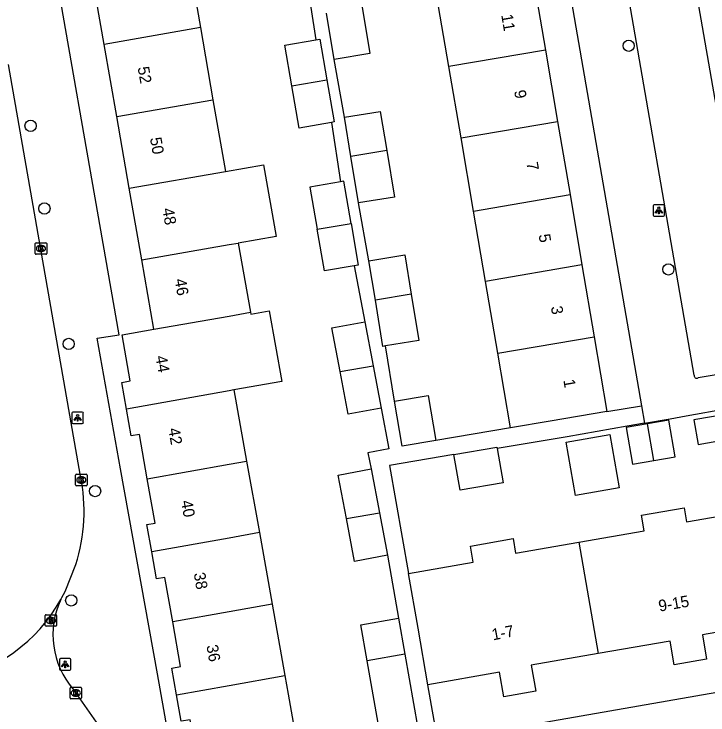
# Model space of a CAD drawing. Extents: x 162880 to 165536, y 384011 to 385179.
# Drawn here: x 164481.3 to 164541.6, y 384426 to 384487 of the extents above; entities that cross this region are included whole.
import ezdxf

# ---------------------------------------------------------------- set-up
doc = ezdxf.new("R2010")
doc.units = 0
for name, color, linetype in [('IMGEO_Boom', 7, 'Continuous'), ('IMGEO_Kolk', 7, 'Continuous'), ('IMGEO_Lichtpunt', 7, 'Continuous'), ('IMGEO_Pand', 7, 'Continuous'), ('IMGEO_Pand_nummerreeks', 7, 'Continuous'), ('IMGEO_Rijbaan_lokaal_gesloten', 7, 'Continuous'), ('IMGEO_Rijbaan_lokaal_open', 7, 'Continuous'), ('IMGEO_Rioolput', 7, 'Continuous'), ('IMGEO_Voetpad_open', 7, 'Continuous')]:
    doc.layers.add(name, color=color, linetype=linetype)

msp = doc.modelspace()

# ---------------------------------------------------------------- linework, layer by layer
at = {"layer": 'IMGEO_Boom'}
for centre in [(164534.727, 384484.229), (164482.744, 384477.269), (164483.949, 384470.081), (164538.175, 384464.782), (164486.059, 384458.307), (164488.358, 384445.505), (164486.283, 384436)]:
    msp.add_circle(centre, 0.489, dxfattribs=at)
at = {"layer": 'IMGEO_Kolk'}
for p, q in [((164483.149, 384466.174), (164483.149, 384467.026)), ((164483.224, 384467.1), (164484.076, 384467.1)), ((164483.637, 384466.88), (164483.662, 384466.88)), ((164484.15, 384467.026), (164484.15, 384466.174)), ((164484.076, 384466.1), (164483.224, 384466.1)), ((164483.66, 384466.32), (164483.635, 384466.32)), ((164486.659, 384446.044), (164486.659, 384446.896)), ((164486.734, 384446.97), (164487.586, 384446.97)), ((164487.147, 384446.75), (164487.172, 384446.75)), ((164487.66, 384446.896), (164487.66, 384446.044)), ((164487.586, 384445.97), (164486.734, 384445.97)), ((164487.17, 384446.19), (164487.145, 384446.19)), ((164486.175, 384427.527), (164486.175, 384428.379)), ((164486.25, 384428.453), (164487.102, 384428.453)), ((164486.663, 384428.233), (164486.688, 384428.233)), ((164487.176, 384428.379), (164487.176, 384427.527)), ((164486.686, 384427.673), (164486.661, 384427.673)), ((164487.102, 384427.453), (164486.25, 384427.453))]:
    msp.add_line(p, q, dxfattribs=at)
for points in [[(164483.149, 384466.174), (164483.149, 384467.026)], [(164483.224, 384467.1), (164484.076, 384467.1)], [(164483.47, 384466.8), (164483.593, 384466.8), (164483.593, 384466.649), (164483.723, 384466.8), (164483.887, 384466.8), (164483.741, 384466.649), (164483.894, 384466.4), (164483.742, 384466.4), (164483.657, 384466.564), (164483.593, 384466.497), (164483.593, 384466.4), (164483.47, 384466.4), (164483.47, 384466.8)], [(164484.15, 384467.026), (164484.15, 384466.174)], [(164484.076, 384466.1), (164483.224, 384466.1)], [(164486.659, 384446.044), (164486.659, 384446.896)], [(164486.734, 384446.97), (164487.586, 384446.97)], [(164486.98, 384446.67), (164487.103, 384446.67), (164487.103, 384446.519), (164487.233, 384446.67), (164487.397, 384446.67), (164487.251, 384446.519), (164487.404, 384446.27), (164487.252, 384446.27), (164487.167, 384446.434), (164487.103, 384446.367), (164487.103, 384446.27), (164486.98, 384446.27), (164486.98, 384446.67)], [(164487.66, 384446.896), (164487.66, 384446.044)], [(164487.586, 384445.97), (164486.734, 384445.97)], [(164486.175, 384427.527), (164486.175, 384428.379)], [(164486.25, 384428.453), (164487.102, 384428.453)], [(164487.176, 384428.379), (164487.176, 384427.527)], [(164486.496, 384428.153), (164486.619, 384428.153), (164486.619, 384428.002), (164486.749, 384428.153), (164486.913, 384428.153), (164486.767, 384428.002), (164486.92, 384427.753), (164486.768, 384427.753), (164486.683, 384427.917), (164486.619, 384427.85), (164486.619, 384427.753), (164486.496, 384427.753), (164486.496, 384428.153)], [(164487.102, 384427.453), (164486.25, 384427.453)]]:
    msp.add_lwpolyline(points, dxfattribs=at)
for centre, start, end in [((164483.226, 384467.024), 91.55205, 178.44795), ((164483.226, 384467.024), 91.55205, 178.44795), ((164484.074, 384467.024), 1.55205, 88.44795), ((164484.074, 384467.024), 1.55205, 88.44795), ((164483.226, 384466.176), 181.55205, 268.44795), ((164483.226, 384466.176), 181.55205, 268.44795), ((164484.074, 384466.176), 271.55205, 358.44795), ((164484.074, 384466.176), 271.55205, 358.44795), ((164486.736, 384446.894), 91.55205, 178.44795), ((164486.736, 384446.894), 91.55205, 178.44795), ((164487.584, 384446.894), 1.55205, 88.44795), ((164487.584, 384446.894), 1.55205, 88.44795), ((164486.736, 384446.046), 181.55205, 268.44795), ((164486.736, 384446.046), 181.55205, 268.44795), ((164487.584, 384446.046), 271.55205, 358.44795), ((164487.584, 384446.046), 271.55205, 358.44795), ((164486.252, 384428.377), 91.55205, 178.44795), ((164486.252, 384428.377), 91.55205, 178.44795), ((164487.1, 384428.377), 1.55205, 88.44795), ((164487.1, 384428.377), 1.55205, 88.44795), ((164486.252, 384427.529), 181.55205, 268.44795), ((164486.252, 384427.529), 181.55205, 268.44795), ((164487.1, 384427.529), 271.55205, 358.44795), ((164487.1, 384427.529), 271.55205, 358.44795)]:
    msp.add_arc(centre, 0.0765, start, end, dxfattribs=at)
for centre, major_axis, ratio, start_param, end_param in [((164483.636, 384466.6), (-0.387, 0.002), 0.722429, 4.712389, 7.853982), ((164483.661, 384466.6), (-0.39, 0.002), 0.717154, 1.570796, 4.712389), ((164487.146, 384446.47), (-0.387, 0.002), 0.722429, 4.712389, 7.853982), ((164487.171, 384446.47), (-0.39, 0.002), 0.717154, 1.570796, 4.712389), ((164486.662, 384427.953), (-0.387, 0.002), 0.722429, 4.712389, 7.853982), ((164486.687, 384427.953), (-0.39, 0.002), 0.717154, 1.570796, 4.712389)]:
    msp.add_ellipse(centre, major_axis=major_axis, ratio=ratio, start_param=start_param, end_param=end_param, dxfattribs=at)
at = {"layer": 'IMGEO_Lichtpunt'}
for p, q in [((164536.85, 384470.316), (164536.85, 384469.509)), ((164536.85, 384470.316), (164536.85, 384469.509)), ((164537.752, 384470.411), (164536.944, 384470.411)), ((164537.752, 384470.411), (164536.944, 384470.411)), ((164537.846, 384469.509), (164537.846, 384470.316)), ((164537.846, 384469.509), (164537.846, 384470.316)), ((164536.944, 384469.415), (164537.752, 384469.415)), ((164536.944, 384469.415), (164537.752, 384469.415)), ((164486.337, 384452.284), (164486.337, 384451.477)), ((164486.337, 384452.284), (164486.337, 384451.477)), ((164487.239, 384452.379), (164486.431, 384452.379)), ((164487.239, 384452.379), (164486.431, 384452.379)), ((164487.333, 384451.477), (164487.333, 384452.284)), ((164487.333, 384451.477), (164487.333, 384452.284)), ((164486.431, 384451.383), (164487.239, 384451.383)), ((164486.431, 384451.383), (164487.239, 384451.383)), ((164485.254, 384430.843), (164485.254, 384430.036)), ((164485.254, 384430.843), (164485.254, 384430.036)), ((164486.156, 384430.938), (164485.348, 384430.938)), ((164486.156, 384430.938), (164485.348, 384430.938)), ((164486.25, 384430.036), (164486.25, 384430.843)), ((164486.25, 384430.036), (164486.25, 384430.843)), ((164485.348, 384429.942), (164486.156, 384429.942)), ((164485.348, 384429.942), (164486.156, 384429.942))]:
    msp.add_line(p, q, dxfattribs=at)
for points in [[(164537.224, 384469.98), (164537.263, 384469.952), (164537.075, 384469.69), (164537.037, 384469.717), (164537.224, 384469.98)], [(164537.326, 384469.932), (164537.373, 384469.932), (164537.373, 384469.61), (164537.326, 384469.61), (164537.326, 384469.932)], [(164537.436, 384469.952), (164537.474, 384469.979), (164537.661, 384469.717), (164537.622, 384469.689), (164537.436, 384469.952)], [(164486.711, 384451.948), (164486.75, 384451.92), (164486.562, 384451.658), (164486.524, 384451.685), (164486.711, 384451.948)], [(164486.813, 384451.9), (164486.86, 384451.9), (164486.86, 384451.578), (164486.813, 384451.578), (164486.813, 384451.9)], [(164486.923, 384451.92), (164486.961, 384451.947), (164487.148, 384451.685), (164487.109, 384451.657), (164486.923, 384451.92)], [(164485.628, 384430.507), (164485.667, 384430.479), (164485.479, 384430.217), (164485.441, 384430.244), (164485.628, 384430.507)], [(164485.73, 384430.459), (164485.777, 384430.459), (164485.777, 384430.137), (164485.73, 384430.137), (164485.73, 384430.459)], [(164485.84, 384430.479), (164485.878, 384430.506), (164486.065, 384430.244), (164486.026, 384430.216), (164485.84, 384430.479)]]:
    msp.add_lwpolyline(points, dxfattribs=at)
for centre in [(164537.349, 384470.114), (164486.836, 384452.082), (164485.753, 384430.641)]:
    msp.add_circle(centre, 0.0994, dxfattribs=at)
for centre, start, end in [((164536.944, 384470.316), 90, 180), ((164536.944, 384470.316), 90, 180), ((164537.752, 384470.316), 0, 90), ((164537.752, 384470.316), 0, 90), ((164536.944, 384469.509), 180, 270), ((164536.944, 384469.509), 180, 270), ((164537.752, 384469.509), 270, 0), ((164537.752, 384469.509), 270, 360), ((164486.431, 384452.284), 90, 180), ((164486.431, 384452.284), 90, 180), ((164487.239, 384452.284), 0, 90), ((164487.239, 384452.284), 0, 90), ((164486.431, 384451.477), 180, 270), ((164486.431, 384451.477), 180, 270), ((164487.239, 384451.477), 270, 0), ((164487.239, 384451.477), 270, 360), ((164485.348, 384430.843), 90, 180), ((164485.348, 384430.843), 90, 180), ((164486.156, 384430.843), 0, 90), ((164486.156, 384430.843), 0, 90), ((164485.348, 384430.036), 180, 270), ((164485.348, 384430.036), 180, 270), ((164486.156, 384430.036), 270, 0), ((164486.156, 384430.036), 270, 360)]:
    msp.add_arc(centre, 0.0946, start, end, dxfattribs=at)
at = {"layer": 'IMGEO_Pand'}
for points in [[(164496.468, 384491.779), (164497.505, 384485.812)], [(164489.138, 384484.352), (164488.096, 384490.318)], [(164526.425, 384490.121), (164527.491, 384483.852)], [(164519.103, 384482.426), (164518.037, 384488.695)], [(164511.578, 384487.597), (164512.242, 384483.551), (164509.131, 384483.041)], [(164509.131, 384483.041), (164508.47, 384487.069)], [(164497.505, 384485.812), (164489.138, 384484.352)], [(164497.505, 384485.812), (164498.595, 384479.542)], [(164490.232, 384478.082), (164489.138, 384484.352)], [(164505.458, 384480.74), (164504.841, 384484.288), (164507.532, 384484.756)], [(164507.532, 384484.756), (164507.877, 384484.816), (164508.493, 384481.27)], [(164527.491, 384483.852), (164519.103, 384482.426)], [(164527.491, 384483.852), (164528.547, 384477.641)], [(164520.159, 384476.215), (164519.103, 384482.426)], [(164505.458, 384480.74), (164508.493, 384481.27)], [(164508.493, 384481.27), (164509.13, 384477.609), (164508.909, 384477.571)], [(164508.909, 384477.571), (164506.094, 384477.081), (164505.458, 384480.74)], [(164490.232, 384478.082), (164498.595, 384479.542)], [(164498.595, 384479.542), (164499.68, 384473.301)], [(164510.031, 384478.011), (164513.142, 384478.521), (164513.7, 384475.117)], [(164491.32, 384471.842), (164490.232, 384478.082)], [(164510.592, 384474.589), (164510.031, 384478.011)], [(164520.159, 384476.215), (164528.547, 384477.641)], [(164528.547, 384477.641), (164529.628, 384471.287)], [(164521.24, 384469.861), (164520.159, 384476.215)], [(164513.7, 384475.117), (164510.592, 384474.589)], [(164511.253, 384470.561), (164510.592, 384474.589)], [(164513.7, 384475.117), (164514.364, 384471.071), (164511.253, 384470.561)], [(164499.68, 384473.301), (164502.991, 384473.879), (164504.078, 384467.652), (164500.782, 384467.077)], [(164491.32, 384471.842), (164499.68, 384473.301)], [(164509.69, 384472.402), (164507.022, 384471.937), (164507.66, 384468.276)], [(164510.597, 384468.788), (164509.958, 384472.449), (164509.69, 384472.402)], [(164492.407, 384465.615), (164491.32, 384471.842)], [(164521.24, 384469.861), (164529.628, 384471.287)], [(164529.628, 384471.287), (164530.668, 384465.17)], [(164522.28, 384463.744), (164521.24, 384469.861)], [(164507.66, 384468.276), (164510.597, 384468.788)], [(164510.597, 384468.788), (164511.229, 384465.165), (164510.873, 384465.103)], [(164510.873, 384465.103), (164508.293, 384464.652), (164507.66, 384468.276)], [(164492.407, 384465.615), (164500, 384466.94), (164500.782, 384467.077)], [(164500.782, 384467.077), (164501.855, 384461.058)], [(164512.152, 384465.54), (164515.263, 384466.05), (164515.821, 384462.646)], [(164493.46, 384459.581), (164492.407, 384465.615)], [(164512.713, 384462.118), (164512.152, 384465.54)], [(164530.668, 384465.17), (164522.28, 384463.744)], [(164530.668, 384465.17), (164531.729, 384458.929)], [(164523.341, 384457.503), (164522.28, 384463.744)], [(164515.821, 384462.646), (164512.713, 384462.118)], [(164515.821, 384462.646), (164516.485, 384458.6), (164513.587, 384458.125)], [(164513.587, 384458.125), (164513.374, 384458.09), (164512.713, 384462.118)], [(164501.855, 384461.058), (164501.883, 384460.901), (164503.49, 384461.185), (164504.577, 384455.038), (164500.423, 384454.299)], [(164493.46, 384459.581), (164500, 384460.731), (164501.855, 384461.058)], [(164509.651, 384455.903), (164508.931, 384459.695), (164511.796, 384460.239)], [(164511.796, 384460.239), (164512.522, 384456.414)], [(164491.083, 384452.638), (164490.676, 384454.963), (164491.411, 384455.092), (164490.709, 384459.1), (164493.46, 384459.581)], [(164523.341, 384457.503), (164531.729, 384458.929)], [(164531.729, 384458.929), (164532.836, 384452.421)], [(164524.448, 384450.995), (164523.341, 384457.503)], [(164509.651, 384455.903), (164512.522, 384456.414)], [(164512.522, 384456.414), (164513.222, 384452.731)], [(164513.222, 384452.731), (164510.357, 384452.187), (164509.651, 384455.903)], [(164500.423, 384454.299), (164500, 384454.224), (164491.083, 384452.638)], [(164500.423, 384454.299), (164501.523, 384448.114)], [(164514.374, 384453.322), (164517.313, 384453.82), (164517.976, 384449.904)], [(164517.976, 384449.904), (164515.037, 384449.407), (164514.374, 384453.322)], [(164492.89, 384446.578), (164492.215, 384450.438), (164491.49, 384450.311), (164491.083, 384452.638)], [(164532.836, 384452.421), (164527.907, 384451.583), (164524.448, 384450.995)], [(164540.392, 384451.702), (164540.765, 384449.561), (164544.01, 384450.127), (164543.637, 384452.268), (164540.392, 384451.702)], [(164536.912, 384448.174), (164538.77, 384448.497), (164538.214, 384451.686), (164536.356, 384451.362)], [(164536.356, 384451.362), (164534.497, 384451.038), (164535.053, 384447.849), (164536.912, 384448.174)], [(164536.912, 384448.174), (164536.356, 384451.362)], [(164530.112, 384445.116), (164529.301, 384449.77), (164533.093, 384450.431), (164533.905, 384445.777), (164530.112, 384445.116)], [(164519.541, 384448.683), (164523.278, 384449.318), (164523.298, 384449.2)], [(164523.298, 384449.2), (164523.806, 384446.213), (164520.069, 384445.577), (164519.541, 384448.683)], [(164492.89, 384446.578), (164500, 384447.843), (164501.523, 384448.114)], [(164501.523, 384448.114), (164502.629, 384441.896)], [(164510.191, 384443.116), (164509.471, 384446.907), (164512.336, 384447.451)], [(164512.336, 384447.451), (164513.062, 384443.626)], [(164493.275, 384440.232), (164492.861, 384442.593), (164493.566, 384442.716), (164492.89, 384446.578)], [(164510.191, 384443.116), (164513.062, 384443.626)], [(164513.062, 384443.626), (164513.761, 384439.943)], [(164530.395, 384441.075), (164536.077, 384442.066), (164535.841, 384443.421), (164539.538, 384444.065), (164539.752, 384442.834), (164545.419, 384443.821)], [(164513.761, 384439.943), (164510.897, 384439.399), (164510.191, 384443.116)], [(164502.629, 384441.896), (164500, 384441.428), (164493.275, 384440.232)], [(164502.629, 384441.896), (164503.739, 384435.661)], [(164515.589, 384438.354), (164521.216, 384439.334), (164520.973, 384440.726), (164524.685, 384441.373), (164524.904, 384440.118), (164530.395, 384441.075)], [(164530.395, 384441.075), (164532.085, 384431.379)], [(164495.104, 384434.125), (164494.426, 384438), (164493.688, 384437.871), (164493.275, 384440.232)], [(164517.277, 384428.667), (164516.419, 384433.593), (164515.589, 384438.354)], [(164503.739, 384435.661), (164500, 384434.996), (164495.104, 384434.125)], [(164503.739, 384435.661), (164504.839, 384429.475)], [(164512.009, 384430.749), (164511.463, 384433.881), (164514.724, 384434.45)], [(164514.724, 384434.45), (164515.268, 384431.328)], [(164495.429, 384427.802), (164495.024, 384430.116), (164495.782, 384430.249), (164495.104, 384434.125)], [(164547.124, 384434.041), (164541.128, 384432.996), (164541.496, 384430.887), (164538.678, 384430.396), (164538.318, 384432.465), (164532.085, 384431.379)], [(164515.268, 384431.328), (164512.009, 384430.749)], [(164515.268, 384431.328), (164516.389, 384424.897)], [(164532.085, 384431.379), (164526.259, 384430.363), (164526.653, 384428.103), (164523.864, 384427.617), (164523.492, 384429.75), (164517.277, 384428.667)], [(164516.389, 384424.897), (164513.128, 384424.329), (164512.009, 384430.749)], [(164495.429, 384427.802), (164500, 384428.615), (164504.839, 384429.475)], [(164504.839, 384429.475), (164505.131, 384427.836), (164506.007, 384422.913), (164500, 384421.85), (164497.347, 384421.386), (164496.605, 384425.623), (164495.834, 384425.488), (164495.429, 384427.802)]]:
    msp.add_lwpolyline(points, dxfattribs=at)
at = {"layer": 'IMGEO_Rijbaan_lokaal_gesloten'}
for points in [[(164487.091, 384446.82), (164480.816, 384482.597)], [(164485.378, 384436.077), (164485.477, 384436.267), (164485.75, 384436.778), (164486.685, 384439.123)]]:
    msp.add_lwpolyline(points, dxfattribs=at)
for centre, radius, start, end in [((164472.145, 384443.749), 15.258, 342.35072, 11.61042), ((164473.011, 384442.946), 14.147, 280.81695, 330.94964)]:
    msp.add_arc(centre, radius, start, end, dxfattribs=at)
at = {"layer": 'IMGEO_Rijbaan_lokaal_open'}
for points in [[(164539.461, 384495.38), (164546.428, 384455.429)], [(164486.434, 384428.302), (164490.26, 384422.792), (164493.189, 384418.678)]]:
    msp.add_lwpolyline(points, dxfattribs=at)
msp.add_arc((164491.921, 384433.006), 7.227, 154.85841, 220.61075, dxfattribs=at)
at = {"layer": 'IMGEO_Rioolput'}
for p, q in [((164484.014, 384433.83), (164484.014, 384434.682)), ((164484.089, 384434.756), (164484.941, 384434.756)), ((164484.502, 384434.536), (164484.527, 384434.536)), ((164485.015, 384434.682), (164485.015, 384433.83)), ((164484.941, 384433.756), (164484.089, 384433.756)), ((164484.525, 384433.976), (164484.5, 384433.976))]:
    msp.add_line(p, q, dxfattribs=at)
for points in [[(164484.014, 384433.83), (164484.014, 384434.682)], [(164484.089, 384434.756), (164484.941, 384434.756)], [(164484.603, 384434.454), (164484.351, 384434.456), (164484.351, 384434.056)], [(164484.529, 384434.375), (164484.475, 384434.375), (164484.475, 384434.294)], [(164485.015, 384434.682), (164485.015, 384433.83)], [(164484.941, 384433.756), (164484.089, 384433.756)], [(164484.351, 384434.056), (164484.475, 384434.056), (164484.475, 384434.218), (164484.486, 384434.218)], [(164484.475, 384434.294), (164484.527, 384434.294)], [(164484.533, 384434.189), (164484.604, 384434.056), (164484.744, 384434.056), (164484.679, 384434.182)]]:
    msp.add_lwpolyline(points, dxfattribs=at)
for centre, radius, start, end in [((164484.091, 384434.68), 0.0765, 91.55205, 178.44795), ((164484.091, 384434.68), 0.0765, 91.55205, 178.44795), ((164484.535, 384434.279), 0.0964, 77.00612, 93.18647), ((164484.549, 384434.336), 0.0378, 276.66336, 79.67722), ((164484.602, 384434.344), 0.109, 350.36119, 89.41601), ((164484.6, 384434.344), 0.112, 277.58423, 350.98172), ((164484.939, 384434.68), 0.0765, 1.55205, 88.44795), ((164484.939, 384434.68), 0.0765, 1.55205, 88.44795), ((164484.091, 384433.832), 0.0765, 181.55205, 268.44795), ((164484.091, 384433.832), 0.0765, 181.55205, 268.44795), ((164484.485, 384434.165), 0.0533, 26.02933, 88.69889), ((164484.511, 384434.483), 0.19, 274.7715, 282.96867), ((164484.584, 384434.129), 0.108, 29.51342, 73.79051), ((164484.939, 384433.832), 0.0765, 271.55205, 358.44795), ((164484.939, 384433.832), 0.0765, 271.55205, 358.44795)]:
    msp.add_arc(centre, radius, start, end, dxfattribs=at)
for centre, major_axis, ratio, start_param, end_param in [((164484.501, 384434.256), (-0.387, 0.002), 0.722429, 4.712389, 7.853982), ((164484.526, 384434.256), (-0.39, 0.002), 0.717154, 1.570796, 4.712389)]:
    msp.add_ellipse(centre, major_axis=major_axis, ratio=ratio, start_param=start_param, end_param=end_param, dxfattribs=at)
at = {"layer": 'IMGEO_Voetpad_open'}
for points in [[(164495.531, 384419.814), (164493.771, 384429.619), (164490.57, 384447.445), (164488.531, 384458.802), (164490.457, 384459.103), (164483.302, 384500), (164479.578, 384521.285), (164482.273, 384521.709)], [(164540.425, 384455.578), (164533.891, 384493.244)], [(164528.991, 384492.407), (164535.845, 384452.933)], [(164506.741, 384490.022), (164507.532, 384484.756)], [(164510.031, 384478.011), (164509.131, 384483.041)], [(164508.909, 384477.571), (164509.69, 384472.402)], [(164512.152, 384465.54), (164511.253, 384470.561)], [(164510.873, 384465.103), (164511.796, 384460.239)], [(164514.374, 384453.322), (164513.587, 384458.125)], [(164545.279, 384456.119), (164540.755, 384455.343)], [(164513.222, 384452.731), (164513.895, 384449.19), (164512.072, 384448.844), (164512.336, 384447.451)], [(164532.836, 384452.421), (164535.845, 384452.933)], [(164535.845, 384452.933), (164536.108, 384451.416)], [(164536.108, 384451.416), (164538.323, 384451.792), (164539.726, 384452.043), (164543.289, 384452.68), (164543.838, 384452.778), (164545.419, 384443.821)], [(164536.108, 384451.416), (164534.586, 384451.157), (164529.368, 384450.232), (164523.298, 384449.2)], [(164524.448, 384450.995), (164517.976, 384449.904)], [(164519.541, 384448.683), (164513.954, 384447.733), (164515.589, 384438.354)], [(164513.761, 384439.943), (164514.724, 384434.45)], [(164548.038, 384428.982), (164518.131, 384423.769)], [(164518.131, 384423.769), (164517.277, 384428.667)]]:
    msp.add_lwpolyline(points, dxfattribs=at)
msp.add_arc((164540.648, 384455.542), 0.226, 170.84463, 298.24442, dxfattribs=at)

# ---------------------------------------------------------------- texts
at = {"layer": 'IMGEO_Pand_nummerreeks'}
for s, rotation, p in [('11', 279.65056, (164523.645, 384486.903)), ('52', 279.89829, (164492.046, 384482.343)), ('9', 279.65056, (164524.767, 384480.304)), ('50', 279.89829, (164493.12, 384476.191)), ('7', 279.65056, (164525.832, 384474.046)), ('48', 279.9005, (164494.192, 384470.044)), ('5', 279.65056, (164526.896, 384467.788)), ('46', 279.89829, (164495.265, 384463.901)), ('3', 279.65056, (164527.96, 384461.53)), ('44', 279.98071, (164493.6, 384457.208)), ('1', 279.65056, (164529.043, 384455.16)), ('42', 279.98232, (164494.707, 384450.925)), ('40', 279.98232, (164495.814, 384444.634)), ('38', 279.98232, (164496.92, 384438.348)), ('9-15', 9.68879, (164537.404, 384435.022)), ('1-7', 10.87506, (164522.927, 384432.523)), ('36', 279.98232, (164498.026, 384432.065))]:
    msp.add_text(s, height=1, rotation=rotation, dxfattribs=at).set_placement(p)

doc.saveas('drawing.dxf')
